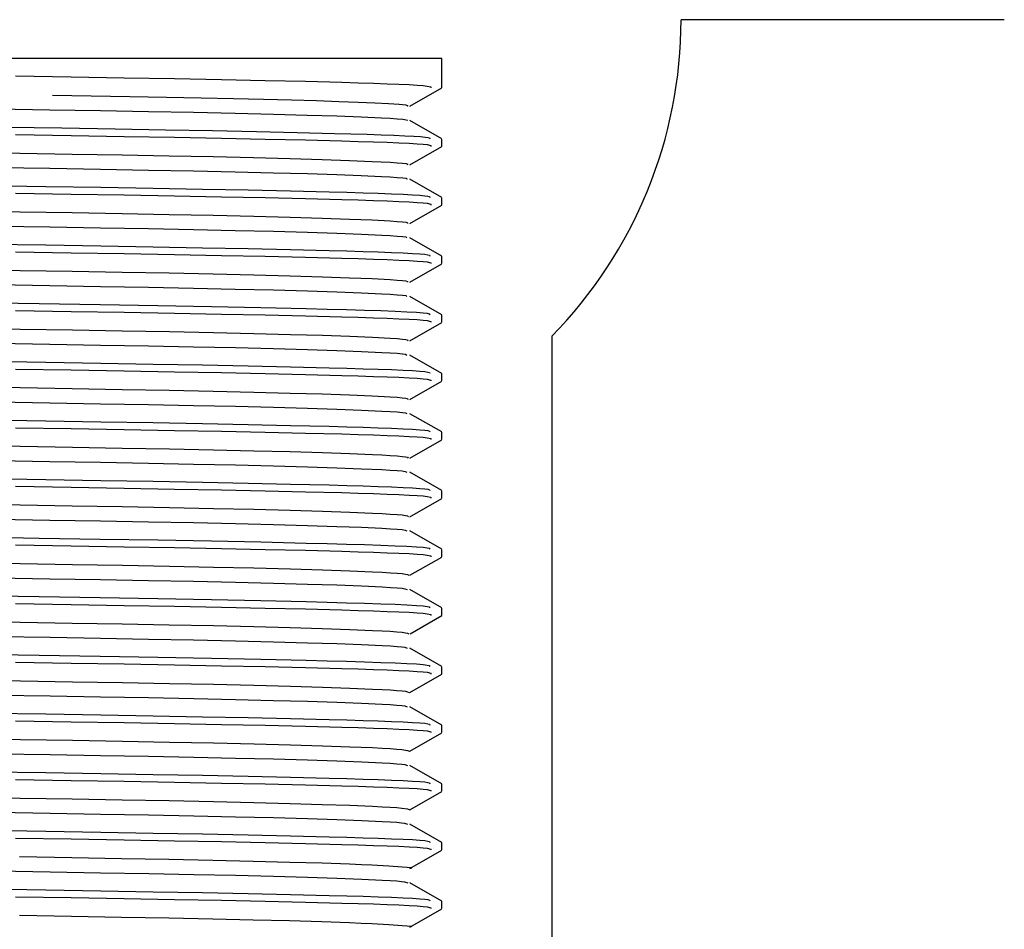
# Model space of a CAD drawing. Header units: millimetres. Extents: x 262469 to 275208, y -32539 to 9411.
# Tile 339 of 428: x 269072.9 to 269077.66, y -13213.07 to -13208.67. Entities that reach past the tile are written whole.
import ezdxf

# ---------------------------------------------------------------- set-up
doc = ezdxf.new("R2010")
doc.units = ezdxf.units.MM
doc.header["$LTSCALE"] = 100
doc.layers.add('$ IE_TELETECHNIKA', color=5, linetype='Continuous', lineweight=30)

msp = doc.modelspace()

# ---------------------------------------------------------------- linework, layer by layer
at = {"layer": '$ IE_TELETECHNIKA', "color": 7, "linetype": 'Continuous'}
for p, q in [((269077.6645, -13208.6713), (269076.102, -13208.6713)), ((269074.9458, -13208.8588), (269069.1333, -13208.8588)), ((269074.9458, -13209.0005), (269074.9458, -13208.8588)), ((269074.7914, -13209.0902), (269074.9449, -13209.0016)), ((269074.9449, -13209.2476), (269074.7914, -13209.1589)), ((269074.9458, -13209.284), (269074.9458, -13209.2486)), ((269074.7914, -13209.3737), (269074.9449, -13209.2851)), ((269074.9449, -13209.5311), (269074.7914, -13209.4424)), ((269074.9458, -13209.5675), (269074.9458, -13209.532)), ((269074.7914, -13209.6572), (269074.9449, -13209.5686)), ((269074.9449, -13209.8146), (269074.7914, -13209.7259)), ((269074.9458, -13209.851), (269074.9458, -13209.8155)), ((269074.7914, -13209.9407), (269074.9449, -13209.8521)), ((269074.9449, -13210.098), (269074.7914, -13210.0094)), ((269074.9458, -13210.1344), (269074.9458, -13210.099)), ((269074.7914, -13210.2242), (269074.9449, -13210.1355)), ((269075.477, -13210.2023), (269075.477, -13213.3588)), ((269074.9449, -13210.3815), (269074.7914, -13210.2929)), ((269074.9458, -13210.4179), (269074.9458, -13210.3825)), ((269074.7914, -13210.5076), (269074.9449, -13210.419)), ((269074.9449, -13210.665), (269074.7914, -13210.5764)), ((269074.7914, -13210.7911), (269074.9449, -13210.7025)), ((269074.9458, -13210.7014), (269074.9458, -13210.666)), ((269074.9449, -13210.9485), (269074.7914, -13210.8598)), ((269074.7914, -13211.0746), (269074.9449, -13210.986)), ((269074.9458, -13210.9849), (269074.9458, -13210.9494)), ((269074.9449, -13211.232), (269074.7914, -13211.1433)), ((269074.7914, -13211.3581), (269074.9449, -13211.2695)), ((269074.9458, -13211.2684), (269074.9458, -13211.2329)), ((269074.9449, -13211.5154), (269074.7914, -13211.4268)), ((269074.7915, -13211.6416), (269074.9449, -13211.5529)), ((269074.9458, -13211.5518), (269074.9458, -13211.5164)), ((269074.9449, -13211.7989), (269074.7914, -13211.7103)), ((269074.7914, -13211.9251), (269074.9449, -13211.8364)), ((269074.9458, -13211.8353), (269074.9458, -13211.7999)), ((269074.9449, -13212.0824), (269074.7914, -13211.9938)), ((269074.9458, -13212.1188), (269074.9458, -13212.0834)), ((269074.7914, -13212.2086), (269074.9449, -13212.1199)), ((269074.9449, -13212.3659), (269074.7914, -13212.2772)), ((269074.9458, -13212.4023), (269074.9458, -13212.3669)), ((269074.7914, -13212.492), (269074.9449, -13212.4034)), ((269074.9449, -13212.6494), (269074.7914, -13212.5607)), ((269074.9458, -13212.6858), (269074.9458, -13212.6503)), ((269074.7914, -13212.7755), (269074.9449, -13212.6869)), ((269074.9449, -13212.9329), (269074.7914, -13212.8442)), ((269074.9458, -13212.9693), (269074.9458, -13212.9338)), ((269074.7914, -13213.059), (269074.9449, -13212.9704))]:
    msp.add_line(p, q, dxfattribs=at)
for points in [[(269072.8849, -13208.9433), (269073.1533, -13208.9477), (269073.4102, -13208.952), (269073.6529, -13208.9563), (269073.8804, -13208.9605), (269074.0918, -13208.9649), (269074.2862, -13208.9693), (269074.4621, -13208.9739), (269074.5416, -13208.9762), (269074.6146, -13208.9785), (269074.6803, -13208.9808), (269074.738, -13208.9832), (269074.787, -13208.9855), (269074.8265, -13208.9877), (269074.8558, -13208.9899), (269074.8752, -13208.9921), (269074.8919, -13208.9963), (269074.8925, -13209.0005)], [(269073.064, -13209.0359), (269073.4376, -13209.0423), (269073.6149, -13209.0455), (269073.782, -13209.0488), (269073.9383, -13209.0522), (269074.0839, -13209.0557), (269074.218, -13209.0592), (269074.3395, -13209.0628), (269074.4472, -13209.0664), (269074.5409, -13209.07), (269074.6211, -13209.0735), (269074.6881, -13209.077), (269074.7398, -13209.0805), (269074.772, -13209.0838), (269074.7818, -13209.0871), (269074.7775, -13209.0903)], [(269072.7969, -13209.1022), (269073.0505, -13209.1065), (269073.2946, -13209.1107), (269073.5267, -13209.1147), (269073.7447, -13209.1189), (269073.9466, -13209.1233), (269074.1308, -13209.1278), (269074.2951, -13209.1323), (269074.4371, -13209.1369), (269074.556, -13209.1415), (269074.654, -13209.146), (269074.6953, -13209.1483), (269074.7301, -13209.1505), (269074.7567, -13209.1527), (269074.7733, -13209.1548), (269074.7788, -13209.1569), (269074.7771, -13209.1589)], [(269072.8411, -13209.1907), (269073.1088, -13209.195), (269073.3656, -13209.1993), (269073.6088, -13209.2035), (269073.8371, -13209.2078), (269074.0499, -13209.212), (269074.2465, -13209.2164), (269074.4258, -13209.2209), (269074.5836, -13209.2255), (269074.6524, -13209.2278), (269074.7135, -13209.2301), (269074.7661, -13209.2324), (269074.8095, -13209.2347), (269074.8427, -13209.2369), (269074.8654, -13209.2391), (269074.879, -13209.2412), (269074.8858, -13209.2433), (269074.8879, -13209.2474)], [(269072.8849, -13209.2268), (269073.1533, -13209.2312), (269073.4102, -13209.2355), (269073.6529, -13209.2398), (269073.8804, -13209.244), (269074.0918, -13209.2483), (269074.2862, -13209.2528), (269074.4621, -13209.2573), (269074.5416, -13209.2597), (269074.6146, -13209.262), (269074.6803, -13209.2643), (269074.738, -13209.2666), (269074.787, -13209.2689), (269074.8265, -13209.2712), (269074.8558, -13209.2734), (269074.8752, -13209.2756), (269074.8919, -13209.2798), (269074.8925, -13209.284)], [(269072.6455, -13209.3122), (269072.9059, -13209.3167), (269073.158, -13209.321), (269073.3992, -13209.3251), (269073.6273, -13209.3292), (269073.8401, -13209.3335), (269074.0357, -13209.338), (269074.2121, -13209.3425), (269074.3673, -13209.3472), (269074.4994, -13209.3518), (269074.6087, -13209.3564), (269074.6956, -13209.361), (269074.7295, -13209.3632), (269074.7556, -13209.3654), (269074.7728, -13209.3675), (269074.7805, -13209.3696), (269074.7781, -13209.3737)], [(269072.797, -13209.3857), (269073.0506, -13209.39), (269073.2947, -13209.3941), (269073.5268, -13209.3982), (269073.7448, -13209.4024), (269073.9468, -13209.4068), (269074.131, -13209.4112), (269074.2952, -13209.4158), (269074.4371, -13209.4204), (269074.5562, -13209.425), (269074.6543, -13209.4295), (269074.6956, -13209.4318), (269074.7301, -13209.434), (269074.7563, -13209.4362), (269074.7725, -13209.4383), (269074.7779, -13209.4404), (269074.7767, -13209.4424)], [(269072.7531, -13209.4727), (269073.0304, -13209.4772), (269073.2971, -13209.4816), (269073.5501, -13209.486), (269073.7877, -13209.4903), (269074.0092, -13209.4947), (269074.2137, -13209.4991), (269074.4005, -13209.5037), (269074.4861, -13209.506), (269074.5655, -13209.5084), (269074.6377, -13209.5108), (269074.7021, -13209.5132), (269074.7577, -13209.5155), (269074.8036, -13209.5178), (269074.8392, -13209.5201), (269074.8636, -13209.5223), (269074.8783, -13209.5245), (269074.8856, -13209.5267), (269074.8879, -13209.5309)], [(269072.8849, -13209.5103), (269073.1533, -13209.5147), (269073.4102, -13209.519), (269073.6529, -13209.5232), (269073.8804, -13209.5275), (269074.0918, -13209.5318), (269074.2862, -13209.5362), (269074.4621, -13209.5408), (269074.5416, -13209.5431), (269074.6146, -13209.5455), (269074.6803, -13209.5478), (269074.738, -13209.5501), (269074.787, -13209.5524), (269074.8265, -13209.5547), (269074.8558, -13209.5569), (269074.8752, -13209.5591), (269074.8919, -13209.5633), (269074.8925, -13209.5675)], [(269072.646, -13209.5957), (269072.9064, -13209.6002), (269073.1584, -13209.6044), (269073.3996, -13209.6086), (269073.6277, -13209.6127), (269073.8405, -13209.617), (269074.036, -13209.6215), (269074.2124, -13209.626), (269074.3675, -13209.6307), (269074.4996, -13209.6353), (269074.609, -13209.6399), (269074.6959, -13209.6445), (269074.7295, -13209.6467), (269074.7554, -13209.6489), (269074.7723, -13209.651), (269074.78, -13209.6531), (269074.7788, -13209.6572)], [(269072.7971, -13209.6692), (269073.0507, -13209.6735), (269073.2948, -13209.6776), (269073.5269, -13209.6817), (269073.7449, -13209.6859), (269073.9469, -13209.6903), (269074.1311, -13209.6947), (269074.2953, -13209.6993), (269074.4371, -13209.7039), (269074.5563, -13209.7085), (269074.6546, -13209.713), (269074.6958, -13209.7153), (269074.7301, -13209.7175), (269074.7559, -13209.7197), (269074.7717, -13209.7218), (269074.7765, -13209.7259)], [(269072.7531, -13209.7562), (269073.0304, -13209.7607), (269073.2971, -13209.7651), (269073.5501, -13209.7695), (269073.7877, -13209.7738), (269074.0092, -13209.7781), (269074.2137, -13209.7826), (269074.4005, -13209.7872), (269074.4861, -13209.7895), (269074.5654, -13209.7919), (269074.6377, -13209.7943), (269074.7021, -13209.7966), (269074.7577, -13209.799), (269074.8036, -13209.8013), (269074.8392, -13209.8036), (269074.8636, -13209.8058), (269074.8783, -13209.808), (269074.8856, -13209.8101), (269074.8879, -13209.8144)], [(269072.8849, -13209.7938), (269073.1533, -13209.7981), (269073.4102, -13209.8025), (269073.6529, -13209.8067), (269073.8804, -13209.811), (269074.0918, -13209.8153), (269074.2862, -13209.8197), (269074.4621, -13209.8243), (269074.5416, -13209.8266), (269074.6146, -13209.829), (269074.6803, -13209.8313), (269074.738, -13209.8336), (269074.787, -13209.8359), (269074.8265, -13209.8382), (269074.8558, -13209.8404), (269074.8752, -13209.8426), (269074.8919, -13209.8468), (269074.8925, -13209.851)], [(269072.6458, -13209.8792), (269072.9063, -13209.8836), (269073.1584, -13209.8879), (269073.3996, -13209.8921), (269073.6278, -13209.8962), (269073.8406, -13209.9005), (269074.0362, -13209.905), (269074.2126, -13209.9095), (269074.3677, -13209.9141), (269074.4998, -13209.9188), (269074.6093, -13209.9234), (269074.6961, -13209.9279), (269074.7296, -13209.9302), (269074.7551, -13209.9324), (269074.7718, -13209.9345), (269074.7796, -13209.9366), (269074.7796, -13209.9407)], [(269072.7972, -13209.9526), (269073.0509, -13209.957), (269073.2949, -13209.9611), (269073.5271, -13209.9652), (269073.7451, -13209.9694), (269073.947, -13209.9737), (269074.1312, -13209.9782), (269074.2953, -13209.9828), (269074.4372, -13209.9874), (269074.5565, -13209.9919), (269074.6549, -13209.9965), (269074.696, -13209.9987), (269074.73, -13210.001), (269074.7554, -13210.0031), (269074.7709, -13210.0053), (269074.7763, -13210.0094)], [(269072.6925, -13210.0387), (269072.9994, -13210.0437), (269073.2939, -13210.0485), (269073.5718, -13210.0533), (269073.8311, -13210.0581), (269074.0705, -13210.0629), (269074.2892, -13210.0679), (269074.3904, -13210.0704), (269074.485, -13210.073), (269074.5722, -13210.0756), (269074.6506, -13210.0782), (269074.7192, -13210.0808), (269074.7769, -13210.0834), (269074.8226, -13210.0859), (269074.855, -13210.0884), (269074.8747, -13210.0908), (269074.8846, -13210.0932), (269074.8879, -13210.0979)], [(269072.8849, -13210.0772), (269073.1533, -13210.0816), (269073.4102, -13210.0859), (269073.6529, -13210.0902), (269073.8804, -13210.0945), (269074.0918, -13210.0988), (269074.2862, -13210.1032), (269074.4621, -13210.1078), (269074.5416, -13210.1101), (269074.6146, -13210.1124), (269074.6803, -13210.1148), (269074.738, -13210.1171), (269074.787, -13210.1194), (269074.8265, -13210.1217), (269074.8558, -13210.1239), (269074.8752, -13210.126), (269074.8919, -13210.1303), (269074.8925, -13210.1344)], [(269072.6467, -13210.1627), (269072.9071, -13210.1671), (269073.1591, -13210.1714), (269073.4004, -13210.1755), (269073.6285, -13210.1797), (269073.8412, -13210.184), (269074.0368, -13210.1885), (269074.2131, -13210.193), (269074.3681, -13210.1976), (269074.5002, -13210.2023), (269074.6097, -13210.2069), (269074.6963, -13210.2114), (269074.7296, -13210.2137), (269074.7549, -13210.2159), (269074.7713, -13210.218), (269074.7793, -13210.2201), (269074.7805, -13210.2242)], [(269072.7973, -13210.2361), (269073.051, -13210.2404), (269073.295, -13210.2446), (269073.5272, -13210.2487), (269073.7452, -13210.2529), (269073.9472, -13210.2572), (269074.1313, -13210.2617), (269074.2954, -13210.2663), (269074.4372, -13210.2708), (269074.5567, -13210.2754), (269074.6552, -13210.28), (269074.6961, -13210.2822), (269074.7298, -13210.2844), (269074.7549, -13210.2866), (269074.7701, -13210.2887), (269074.7763, -13210.2928)], [(269072.7531, -13210.3232), (269073.0304, -13210.3277), (269073.2971, -13210.3321), (269073.5501, -13210.3364), (269073.7877, -13210.3407), (269074.0092, -13210.3451), (269074.2137, -13210.3495), (269074.4005, -13210.3541), (269074.4861, -13210.3565), (269074.5655, -13210.3589), (269074.6377, -13210.3612), (269074.7021, -13210.3636), (269074.7577, -13210.3659), (269074.8036, -13210.3683), (269074.8392, -13210.3706), (269074.8636, -13210.3728), (269074.8783, -13210.375), (269074.8856, -13210.3771), (269074.8879, -13210.3813)], [(269072.8849, -13210.3607), (269073.1533, -13210.3651), (269073.4102, -13210.3694), (269073.6529, -13210.3737), (269073.8804, -13210.378), (269074.0918, -13210.3823), (269074.2862, -13210.3867), (269074.4621, -13210.3913), (269074.5416, -13210.3936), (269074.6146, -13210.3959), (269074.6803, -13210.3983), (269074.738, -13210.4006), (269074.787, -13210.4029), (269074.8265, -13210.4051), (269074.8558, -13210.4074), (269074.8752, -13210.4095), (269074.8919, -13210.4138), (269074.8925, -13210.4179)], [(269072.646, -13210.4461), (269072.9064, -13210.4506), (269073.1584, -13210.4549), (269073.3996, -13210.459), (269073.6277, -13210.4632), (269073.8404, -13210.4675), (269074.036, -13210.4719), (269074.2124, -13210.4765), (269074.3674, -13210.4811), (269074.4996, -13210.4857), (269074.6093, -13210.4904), (269074.696, -13210.4949), (269074.7291, -13210.4971), (269074.7543, -13210.4993), (269074.7707, -13210.5015), (269074.7789, -13210.5036), (269074.7814, -13210.5077)], [(269072.7975, -13210.5196), (269073.0511, -13210.5239), (269073.2952, -13210.5281), (269073.5273, -13210.5322), (269073.7453, -13210.5364), (269073.9473, -13210.5407), (269074.1314, -13210.5452), (269074.2955, -13210.5497), (269074.4373, -13210.5543), (269074.5569, -13210.5589), (269074.6555, -13210.5635), (269074.6963, -13210.5657), (269074.7297, -13210.5679), (269074.7545, -13210.5701), (269074.7693, -13210.5722), (269074.7764, -13210.5763)], [(269072.7531, -13210.6067), (269073.0304, -13210.6111), (269073.2971, -13210.6156), (269073.5501, -13210.6199), (269073.7877, -13210.6242), (269074.0092, -13210.6286), (269074.2137, -13210.633), (269074.4005, -13210.6376), (269074.4861, -13210.64), (269074.5655, -13210.6423), (269074.6377, -13210.6447), (269074.7021, -13210.6471), (269074.7577, -13210.6494), (269074.8036, -13210.6518), (269074.8392, -13210.654), (269074.8636, -13210.6563), (269074.8783, -13210.6584), (269074.8856, -13210.6606), (269074.8879, -13210.6648)], [(269072.8849, -13210.6442), (269073.1533, -13210.6486), (269073.4102, -13210.6529), (269073.6529, -13210.6572), (269073.8804, -13210.6614), (269074.0918, -13210.6658), (269074.2862, -13210.6702), (269074.4621, -13210.6747), (269074.5416, -13210.6771), (269074.6146, -13210.6794), (269074.6803, -13210.6817), (269074.738, -13210.6841), (269074.787, -13210.6864), (269074.8265, -13210.6886), (269074.8558, -13210.6908), (269074.8752, -13210.693), (269074.8919, -13210.6972), (269074.8925, -13210.7014)], [(269072.6468, -13210.7296), (269072.9072, -13210.7341), (269073.1592, -13210.7384), (269073.4003, -13210.7425), (269073.6283, -13210.7467), (269073.8411, -13210.751), (269074.0366, -13210.7554), (269074.2129, -13210.76), (269074.3678, -13210.7646), (269074.5, -13210.7692), (269074.6097, -13210.7738), (269074.6561, -13210.7761), (269074.6962, -13210.7784), (269074.7291, -13210.7806), (269074.7541, -13210.7828), (269074.7703, -13210.785), (269074.7788, -13210.787), (269074.7825, -13210.7912)], [(269072.7972, -13210.8031), (269073.0509, -13210.8074), (269073.295, -13210.8116), (269073.5272, -13210.8157), (269073.7452, -13210.8199), (269073.9473, -13210.8242), (269074.1314, -13210.8287), (269074.2954, -13210.8332), (269074.4373, -13210.8378), (269074.557, -13210.8424), (269074.6557, -13210.847), (269074.6963, -13210.8492), (269074.7295, -13210.8514), (269074.7539, -13210.8536), (269074.7686, -13210.8557), (269074.7766, -13210.8598)], [(269072.7533, -13210.8901), (269073.0305, -13210.8946), (269073.2972, -13210.899), (269073.5502, -13210.9034), (269073.7878, -13210.9077), (269074.0092, -13210.9121), (269074.2138, -13210.9165), (269074.4005, -13210.9211), (269074.4861, -13210.9235), (269074.5655, -13210.9258), (269074.6378, -13210.9282), (269074.7021, -13210.9306), (269074.7577, -13210.9329), (269074.8037, -13210.9352), (269074.8392, -13210.9375), (269074.8636, -13210.9397), (269074.8783, -13210.9419), (269074.8856, -13210.9441), (269074.8879, -13210.9483)], [(269072.8849, -13210.9277), (269073.1533, -13210.9321), (269073.4102, -13210.9364), (269073.6529, -13210.9407), (269073.8804, -13210.9449), (269074.0918, -13210.9492), (269074.2862, -13210.9537), (269074.4621, -13210.9582), (269074.5416, -13210.9606), (269074.6146, -13210.9629), (269074.6803, -13210.9652), (269074.738, -13210.9675), (269074.787, -13210.9698), (269074.8265, -13210.9721), (269074.8558, -13210.9743), (269074.8752, -13210.9765), (269074.8919, -13210.9807), (269074.8925, -13210.9849)], [(269072.6463, -13211.0131), (269072.9068, -13211.0176), (269073.1588, -13211.0218), (269073.4001, -13211.026), (269073.6282, -13211.0302), (269073.841, -13211.0345), (269074.0366, -13211.0389), (269074.2129, -13211.0435), (269074.3678, -13211.0481), (269074.5001, -13211.0527), (269074.6099, -13211.0573), (269074.6563, -13211.0596), (269074.6962, -13211.0619), (269074.729, -13211.0641), (269074.7538, -13211.0663), (269074.7699, -13211.0684), (269074.7787, -13211.0705), (269074.7838, -13211.0746)], [(269072.7973, -13211.0866), (269073.051, -13211.0909), (269073.2951, -13211.095), (269073.5273, -13211.0992), (269073.7453, -13211.1033), (269073.9474, -13211.1077), (269074.1315, -13211.1121), (269074.2955, -13211.1167), (269074.4373, -13211.1213), (269074.5572, -13211.1259), (269074.656, -13211.1304), (269074.6964, -13211.1327), (269074.7293, -13211.1349), (269074.7534, -13211.1371), (269074.7679, -13211.1392), (269074.7769, -13211.1433)], [(269072.6925, -13211.1726), (269072.9994, -13211.1776), (269073.2939, -13211.1825), (269073.5718, -13211.1872), (269073.8311, -13211.192), (269074.0705, -13211.1968), (269074.2892, -13211.2018), (269074.3904, -13211.2043), (269074.485, -13211.2069), (269074.5722, -13211.2095), (269074.6506, -13211.2121), (269074.7192, -13211.2147), (269074.7769, -13211.2173), (269074.8226, -13211.2198), (269074.855, -13211.2223), (269074.8747, -13211.2247), (269074.8846, -13211.2271), (269074.8879, -13211.2318)], [(269072.8849, -13211.2112), (269073.1533, -13211.2156), (269073.4102, -13211.2199), (269073.6529, -13211.2241), (269073.8804, -13211.2284), (269074.0918, -13211.2327), (269074.2862, -13211.2371), (269074.4621, -13211.2417), (269074.5416, -13211.244), (269074.6146, -13211.2464), (269074.6803, -13211.2487), (269074.738, -13211.251), (269074.787, -13211.2533), (269074.8265, -13211.2556), (269074.8558, -13211.2578), (269074.8752, -13211.26), (269074.8919, -13211.2642), (269074.8925, -13211.2684)], [(269072.6472, -13211.2966), (269072.9076, -13211.3011), (269073.1596, -13211.3053), (269073.4008, -13211.3095), (269073.6289, -13211.3137), (269073.8417, -13211.318), (269074.0372, -13211.3224), (269074.2134, -13211.327), (269074.3682, -13211.3316), (269074.5005, -13211.3362), (269074.6103, -13211.3408), (269074.6566, -13211.3431), (269074.6964, -13211.3454), (269074.729, -13211.3476), (269074.7535, -13211.3498), (269074.7697, -13211.3519), (269074.7787, -13211.354), (269074.7851, -13211.3581)], [(269072.7974, -13211.3701), (269073.0511, -13211.3744), (269073.2953, -13211.3785), (269073.5274, -13211.3826), (269073.7455, -13211.3868), (269073.9475, -13211.3912), (269074.1316, -13211.3956), (269074.2956, -13211.4002), (269074.4374, -13211.4048), (269074.5574, -13211.4094), (269074.6562, -13211.4139), (269074.6964, -13211.4162), (269074.729, -13211.4184), (269074.7529, -13211.4206), (269074.7672, -13211.4227), (269074.7773, -13211.4268)], [(269072.6925, -13211.4561), (269072.9994, -13211.4611), (269073.2939, -13211.4659), (269073.5718, -13211.4707), (269073.8311, -13211.4755), (269074.0705, -13211.4803), (269074.2892, -13211.4853), (269074.3904, -13211.4878), (269074.485, -13211.4904), (269074.5722, -13211.493), (269074.6506, -13211.4956), (269074.7192, -13211.4982), (269074.7769, -13211.5008), (269074.8226, -13211.5033), (269074.855, -13211.5058), (269074.8747, -13211.5082), (269074.8846, -13211.5106), (269074.8879, -13211.5153)], [(269072.8849, -13211.4947), (269073.1533, -13211.499), (269073.4102, -13211.5033), (269073.6529, -13211.5076), (269073.8804, -13211.5119), (269074.0918, -13211.5162), (269074.2862, -13211.5206), (269074.4621, -13211.5252), (269074.5416, -13211.5275), (269074.6146, -13211.5298), (269074.6803, -13211.5322), (269074.738, -13211.5345), (269074.787, -13211.5368), (269074.8265, -13211.5391), (269074.8558, -13211.5413), (269074.8752, -13211.5435), (269074.8919, -13211.5477), (269074.8925, -13211.5518)], [(269072.6465, -13211.5801), (269072.9069, -13211.5845), (269073.1588, -13211.5888), (269073.4, -13211.593), (269073.628, -13211.5971), (269073.8408, -13211.6014), (269074.0364, -13211.6058), (269074.2126, -13211.6104), (269074.3675, -13211.615), (269074.4999, -13211.6197), (269074.6099, -13211.6243), (269074.6562, -13211.6266), (269074.6959, -13211.6288), (269074.7284, -13211.6311), (269074.7529, -13211.6333), (269074.7692, -13211.6354), (269074.7787, -13211.6375), (269074.7865, -13211.6416)], [(269072.7976, -13211.6535), (269073.0513, -13211.6578), (269073.2954, -13211.662), (269073.5276, -13211.6661), (269073.7456, -13211.6703), (269073.9477, -13211.6746), (269074.1318, -13211.6791), (269074.2956, -13211.6837), (269074.4375, -13211.6883), (269074.5576, -13211.6929), (269074.6564, -13211.6974), (269074.6964, -13211.6997), (269074.7287, -13211.7019), (269074.7524, -13211.704), (269074.7667, -13211.7061), (269074.7779, -13211.7102)], [(269072.6925, -13211.7396), (269072.9994, -13211.7446), (269073.2939, -13211.7494), (269073.5718, -13211.7542), (269073.8311, -13211.759), (269074.0705, -13211.7638), (269074.2892, -13211.7687), (269074.3904, -13211.7713), (269074.485, -13211.7739), (269074.5722, -13211.7765), (269074.6506, -13211.7791), (269074.7192, -13211.7817), (269074.7769, -13211.7843), (269074.8226, -13211.7868), (269074.855, -13211.7893), (269074.8747, -13211.7917), (269074.8846, -13211.7941), (269074.8879, -13211.7987)], [(269072.8849, -13211.7781), (269073.1533, -13211.7825), (269073.4102, -13211.7868), (269073.6529, -13211.7911), (269073.8804, -13211.7954), (269074.0918, -13211.7997), (269074.2862, -13211.8041), (269074.4621, -13211.8087), (269074.5416, -13211.811), (269074.6146, -13211.8133), (269074.6803, -13211.8157), (269074.738, -13211.818), (269074.787, -13211.8203), (269074.8265, -13211.8225), (269074.8558, -13211.8248), (269074.8752, -13211.8269), (269074.8919, -13211.8312), (269074.8925, -13211.8353)], [(269072.6474, -13211.8636), (269072.9077, -13211.868), (269073.1597, -13211.8723), (269073.4008, -13211.8765), (269073.6288, -13211.8806), (269073.8415, -13211.8849), (269074.037, -13211.8893), (269074.2132, -13211.8939), (269074.368, -13211.8985), (269074.5004, -13211.9032), (269074.6104, -13211.9078), (269074.6565, -13211.9101), (269074.6961, -13211.9123), (269074.7284, -13211.9146), (269074.7528, -13211.9167), (269074.769, -13211.9189), (269074.7789, -13211.921), (269074.7881, -13211.9251)], [(269072.7977, -13211.937), (269073.0514, -13211.9413), (269073.2956, -13211.9455), (269073.5277, -13211.9496), (269073.7458, -13211.9538), (269073.9478, -13211.9581), (269074.1319, -13211.9626), (269074.2957, -13211.9672), (269074.4376, -13211.9718), (269074.5578, -13211.9763), (269074.6565, -13211.9809), (269074.6963, -13211.9832), (269074.7285, -13211.9854), (269074.7518, -13211.9875), (269074.7662, -13211.9896), (269074.7785, -13211.9937)], [(269072.7531, -13212.0241), (269073.0304, -13212.0285), (269073.2971, -13212.033), (269073.5501, -13212.0373), (269073.7877, -13212.0416), (269074.0092, -13212.046), (269074.2137, -13212.0504), (269074.4005, -13212.055), (269074.4861, -13212.0574), (269074.5655, -13212.0598), (269074.6377, -13212.0621), (269074.7021, -13212.0645), (269074.7577, -13212.0668), (269074.8036, -13212.0692), (269074.8392, -13212.0714), (269074.8636, -13212.0737), (269074.8783, -13212.0759), (269074.8856, -13212.078), (269074.8879, -13212.0822)], [(269072.8849, -13212.0616), (269073.1533, -13212.066), (269073.4102, -13212.0703), (269073.6529, -13212.0746), (269073.8804, -13212.0788), (269074.0918, -13212.0832), (269074.2862, -13212.0876), (269074.4621, -13212.0922), (269074.5416, -13212.0945), (269074.6146, -13212.0968), (269074.6803, -13212.0991), (269074.738, -13212.1015), (269074.787, -13212.1038), (269074.8265, -13212.106), (269074.8558, -13212.1082), (269074.8752, -13212.1104), (269074.8919, -13212.1147), (269074.8925, -13212.1188)], [(269072.648, -13212.1471), (269072.9084, -13212.1515), (269073.1603, -13212.1558), (269073.4014, -13212.16), (269073.6293, -13212.1641), (269073.842, -13212.1684), (269074.0375, -13212.1728), (269074.2136, -13212.1774), (269074.3683, -13212.182), (269074.5008, -13212.1867), (269074.6107, -13212.1913), (269074.6568, -13212.1936), (269074.6962, -13212.1958), (269074.7283, -13212.1981), (269074.7525, -13212.2002), (269074.7792, -13212.2045), (269074.7897, -13212.2086)], [(269072.7979, -13212.2205), (269073.0516, -13212.2248), (269073.2957, -13212.229), (269073.5279, -13212.2331), (269073.7459, -13212.2373), (269073.948, -13212.2416), (269074.132, -13212.2461), (269074.2958, -13212.2506), (269074.4377, -13212.2552), (269074.558, -13212.2598), (269074.6567, -13212.2644), (269074.6963, -13212.2666), (269074.7282, -13212.2688), (269074.7513, -13212.271), (269074.7657, -13212.2731), (269074.7792, -13212.2772)], [(269072.7531, -13212.3075), (269073.0304, -13212.312), (269073.2971, -13212.3164), (269073.5501, -13212.3208), (269073.7877, -13212.3251), (269074.0092, -13212.3295), (269074.2137, -13212.3339), (269074.4005, -13212.3385), (269074.4861, -13212.3409), (269074.5655, -13212.3432), (269074.6377, -13212.3456), (269074.7021, -13212.348), (269074.7577, -13212.3503), (269074.8036, -13212.3526), (269074.8392, -13212.3549), (269074.8636, -13212.3572), (269074.8783, -13212.3593), (269074.8856, -13212.3615), (269074.8879, -13212.3657)], [(269072.8849, -13212.3451), (269073.1533, -13212.3495), (269073.4102, -13212.3538), (269073.6529, -13212.3581), (269073.8804, -13212.3623), (269074.0918, -13212.3666), (269074.2862, -13212.3711), (269074.4621, -13212.3756), (269074.5416, -13212.378), (269074.6146, -13212.3803), (269074.6803, -13212.3826), (269074.738, -13212.3849), (269074.787, -13212.3872), (269074.8265, -13212.3895), (269074.8558, -13212.3917), (269074.8752, -13212.3939), (269074.8919, -13212.3981), (269074.8925, -13212.4023)], [(269072.6465, -13212.4305), (269072.9068, -13212.435), (269073.1588, -13212.4393), (269073.4, -13212.4434), (269073.628, -13212.4476), (269073.8408, -13212.4519), (269074.0364, -13212.4563), (269074.2126, -13212.4609), (269074.3675, -13212.4655), (269074.5001, -13212.4701), (269074.6102, -13212.4747), (269074.6563, -13212.477), (269074.6957, -13212.4793), (269074.7277, -13212.4815), (269074.752, -13212.4837), (269074.7794, -13212.4879), (269074.7914, -13212.492)], [(269072.798, -13212.504), (269073.0517, -13212.5083), (269073.2959, -13212.5125), (269073.528, -13212.5166), (269073.7461, -13212.5208), (269073.9481, -13212.5251), (269074.1321, -13212.5296), (269074.2959, -13212.5341), (269074.4378, -13212.5387), (269074.5583, -13212.5433), (269074.6568, -13212.5479), (269074.6962, -13212.5501), (269074.7279, -13212.5523), (269074.7508, -13212.5545), (269074.7654, -13212.5566), (269074.7801, -13212.5607)], [(269072.7531, -13212.591), (269073.0304, -13212.5955), (269073.2971, -13212.5999), (269073.5501, -13212.6043), (269073.7877, -13212.6086), (269074.0092, -13212.613), (269074.2137, -13212.6174), (269074.4005, -13212.622), (269074.4861, -13212.6243), (269074.5655, -13212.6267), (269074.6377, -13212.6291), (269074.7021, -13212.6315), (269074.7577, -13212.6338), (269074.8036, -13212.6361), (269074.8392, -13212.6384), (269074.8636, -13212.6406), (269074.8783, -13212.6428), (269074.8856, -13212.645), (269074.8879, -13212.6492)], [(269072.8849, -13212.6286), (269073.1533, -13212.633), (269073.4102, -13212.6373), (269073.6529, -13212.6415), (269073.8804, -13212.6458), (269074.0918, -13212.6501), (269074.2862, -13212.6546), (269074.4621, -13212.6591), (269074.5416, -13212.6614), (269074.6146, -13212.6638), (269074.6803, -13212.6661), (269074.738, -13212.6684), (269074.787, -13212.6707), (269074.8265, -13212.673), (269074.8558, -13212.6752), (269074.8752, -13212.6774), (269074.8919, -13212.6816), (269074.8925, -13212.6858)], [(269072.9043, -13212.7184), (269073.1562, -13212.7227), (269073.3974, -13212.7269), (269073.6255, -13212.731), (269073.8383, -13212.7353), (269074.0336, -13212.7397), (269074.21, -13212.7443), (269074.3661, -13212.7489), (269074.4994, -13212.7535), (269074.5566, -13212.7558), (269074.607, -13212.7582), (269074.6899, -13212.7627), (269074.7535, -13212.7671), (269074.7782, -13212.7692), (269074.7948, -13212.7713), (269074.7999, -13212.7733), (269074.7903, -13212.7755)], [(269072.7982, -13212.7875), (269073.0519, -13212.7918), (269073.296, -13212.796), (269073.5282, -13212.8001), (269073.7462, -13212.8043), (269073.9483, -13212.8086), (269074.1322, -13212.813), (269074.2959, -13212.8176), (269074.438, -13212.8222), (269074.5585, -13212.8268), (269074.6569, -13212.8314), (269074.6961, -13212.8336), (269074.7275, -13212.8358), (269074.7503, -13212.838), (269074.7651, -13212.8401), (269074.7811, -13212.8442)], [(269072.7531, -13212.8745), (269073.0304, -13212.879), (269073.2971, -13212.8834), (269073.5501, -13212.8878), (269073.7877, -13212.8921), (269074.0092, -13212.8964), (269074.2137, -13212.9009), (269074.4005, -13212.9055), (269074.4861, -13212.9078), (269074.5655, -13212.9102), (269074.6377, -13212.9126), (269074.7021, -13212.9149), (269074.7577, -13212.9173), (269074.8036, -13212.9196), (269074.8392, -13212.9219), (269074.8636, -13212.9241), (269074.8783, -13212.9263), (269074.8856, -13212.9284), (269074.8879, -13212.9327)], [(269072.8849, -13212.9121), (269073.1533, -13212.9164), (269073.4102, -13212.9208), (269073.6529, -13212.925), (269073.8804, -13212.9293), (269074.0918, -13212.9336), (269074.2862, -13212.938), (269074.4621, -13212.9426), (269074.5416, -13212.9449), (269074.6146, -13212.9473), (269074.6803, -13212.9496), (269074.738, -13212.9519), (269074.787, -13212.9542), (269074.8265, -13212.9565), (269074.8558, -13212.9587), (269074.8752, -13212.9609), (269074.8919, -13212.9651), (269074.8925, -13212.9693)], [(269072.9036, -13213.0019), (269073.1555, -13213.0062), (269073.3967, -13213.0104), (269073.6248, -13213.0145), (269073.8376, -13213.0187), (269074.0329, -13213.0232), (269074.2094, -13213.0277), (269074.3655, -13213.0324), (269074.4988, -13213.037), (269074.5559, -13213.0393), (269074.6065, -13213.0416), (269074.6897, -13213.0462), (269074.7537, -13213.0505), (269074.7783, -13213.0526), (269074.7944, -13213.0547), (269074.7989, -13213.0568), (269074.7888, -13213.0589)]]:
    msp.add_lwpolyline(points, dxfattribs=at)
msp.add_arc((269073.9145, -13208.6713), 2.1875, 315.5847, 0, dxfattribs=at)

doc.saveas('drawing.dxf')
